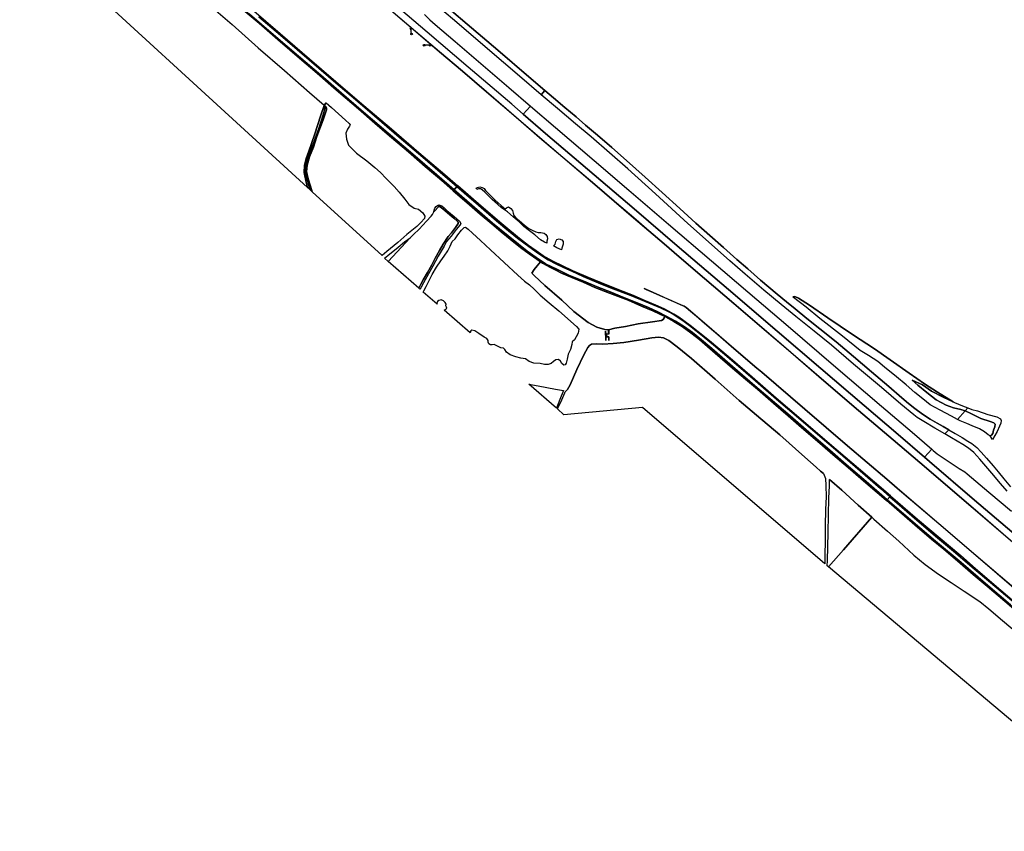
# Model space of a CAD drawing. Extents: x -26035517 to 31750492, y -9237385 to 8160032.
# Tile 278 of 298: x 24684548 to 25385182, y -1623956 to -1046285. Entities that reach past the tile are written whole.
import ezdxf

# ---------------------------------------------------------------- set-up
doc = ezdxf.new("R2010")
doc.units = 0
doc.layers.get('0').update_dxf_attribs({"linetype": 'CONTINUOUS'})
doc.layers.add('T-25', color=7, linetype='CONTINUOUS')

# ---------------------------------------------------------------- blocks, each defined once
blk = doc.blocks.new('REMMINGW')
at = {"color": 0}
blk.add_circle((0, 0), 0.625, dxfattribs=at)

msp = doc.modelspace()

# ---------------------------------------------------------------- linework, layer by layer
at = {"layer": 'T-25', "color": 9}
for points in [[(25055653, -1099717, 10829), (25040191, -1086506, 10873), (25017459, -1066921, 10803), (24993960, -1046901, 10815), (24971779, -1028085, 10753), (24950966, -1010068, 10720), (24920694, -984441, 10724), (24892703, -960374, 10720), (24854295, -927509, 10546), (24829907, -906523, 10438), (24802844, -883427, 10372), (24786736, -869731, 10364), (24779289, -863328, 10356)], [(25042879, -1113557, 11671), (25034631, -1106516, 11701), (25003667, -1080097, 11577), (24974414, -1055099, 11577), (24946144, -1030818, 11655), (24914373, -1003745, 11651), (24886356, -979805, 11631), (24851728, -950204, 11606), (24813103, -917243, 11593), (24784815, -892928, 11535), (24766878, -877572, 11626)], [(24789505, -903808, 10906), (24805584, -917447, 11026), (24824384, -933427, 11117), (24841848, -948400, 11175), (24857930, -962105, 11142), (24876471, -977888, 11142), (24894874, -993659, 11142), (24912320, -1008740, 11142), (24931666, -1025174, 11080), (24950250, -1041026, 11076), (24966317, -1054739, 11005), (24983371, -1069113, 10976), (24999629, -1082940, 10976), (25016760, -1097685, 10976), (25039496, -1117159, 10999)], [(24733275, -915641, 10782), (24740230, -926533, 10687), (24745299, -934748, 10674), (24751600, -944301, 10753), (24758966, -955710, 10757), (24765208, -965078, 10790), (24771343, -973413, 10765), (24778370, -981381, 10736), (24784551, -987340, 10712), (24790758, -993118, 10695), (24801434, -1002738, 10616), (24815574, -1014693, 10591), (24830852, -1027639, 10778), (24847994, -1042302, 10786), (24865217, -1056953, 10803), (24883028, -1072228, 10815), (24898838, -1085886, 10832), (24913545, -1098510, 10587), (24929180, -1112021, 10509), (24946724, -1127156, 10558), (24964212, -1142021, 10546), (24981329, -1156775, 10571), (24993660, -1167451, 10564)], [(24736033, -912521, 10807), (24743466, -924734, 10735), (24752186, -938261, 10797), (24758292, -947596, 10793), (24763440, -955633, 10793), (24767162, -961077, 10702), (24770811, -966030, 10702), (24774378, -970762, 10735), (24778337, -975372, 10756), (24782455, -979897, 10760), (24787367, -984899, 10760), (24788925, -986288, 10706), (24796367, -993145, 10662), (24808808, -1004020, 10662), (24828839, -1020990, 10745), (24849457, -1038558, 10815), (24869988, -1056160, 10827), (24890807, -1074262, 10844), (24909522, -1090287, 10885), (24929535, -1107403, 10554), (24949175, -1124057, 10571), (24968542, -1140760, 10587), (24987009, -1156384, 10645), (24996226, -1164498, 10601)], [(24814088, -1030958, 9403), (24835655, -1049627, 9437), (24854322, -1066202, 9424), (24872915, -1082433, 9424), (24890871, -1098058, 9358), (24901217, -1107115, 9296), (24901100, -1107455, 9302), (24898786, -1114208, 9412), (24894369, -1128330, 9408), (24890206, -1139781, 9428), (24888462, -1145049, 9515), (24887141, -1149839, 9511), (24887013, -1155037, 9441), (24888404, -1161877, 9449), (24889439, -1165816, 9428), (24684548, -978148, 9544)], [(24991858, -1039891, 10709), (25002876, -1049437, 10716), (25024808, -1068086, 10629), (25046888, -1086885, 10811), (25058299, -1096790, 10771), (25055653, -1099717, 10829), (25040191, -1086506, 10873), (25017459, -1066921, 10803), (24993960, -1046901, 10815), (24971779, -1028085, 10753)], [(24972560, -1042526, 11726), (24976323, -1046406, 11722), (24980169, -1049772, 11722), (24994345, -1061874, 11722), (25012577, -1077388, 11726), (25032494, -1094452, 11771), (25048071, -1107823, 11717), (25042879, -1113557, 11671), (25034631, -1106516, 11701), (25003667, -1080097, 11577), (24974414, -1055099, 11577), (24946144, -1030818, 11655)], [(24992970, -1168092, 10522), (24986246, -1162178, 10521), (24973133, -1151008, 10484), (24961137, -1140607, 10476), (24947617, -1129202, 10447), (24937347, -1120079, 10476), (24925653, -1110074, 10376), (24916187, -1101865, 10525), (24908194, -1095014, 10745), (24896171, -1084545, 10778), (24883701, -1073891, 10778), (24868220, -1060530, 10803), (24854911, -1049074, 10798), (24840757, -1037164, 10707)], [(24847994, -1042302, 10786), (24865217, -1056953, 10803), (24883028, -1072228, 10815), (24898838, -1085886, 10832), (24913545, -1098510, 10587), (24929180, -1112021, 10509), (24946724, -1127156, 10558), (24964212, -1142021, 10546), (24981329, -1156775, 10571), (24993660, -1167451, 10564), (24992970, -1168092, 10522), (24986246, -1162178, 10521), (24973133, -1151008, 10484), (24961137, -1140607, 10476), (24947617, -1129202, 10447), (24937347, -1120079, 10476), (24925653, -1110074, 10376), (24916187, -1101865, 10525), (24908194, -1095014, 10745), (24896171, -1084545, 10778), (24883701, -1073891, 10778), (24868220, -1060530, 10803), (24854911, -1049074, 10798), (24840757, -1037164, 10707)], [(24854818, -1044198, 10823), (24866975, -1054712, 10807), (24881976, -1067522, 10827), (24897455, -1080747, 10869), (24909481, -1091195, 10786), (24923398, -1103177, 10579), (24937106, -1114798, 10567), (24954577, -1129882, 10538), (24971427, -1144222, 10546), (24987286, -1157930, 10633), (24995631, -1165103, 10581), (24993660, -1167451, 10564), (24981329, -1156775, 10571), (24964212, -1142021, 10546), (24946724, -1127156, 10558), (24929180, -1112021, 10509), (24913545, -1098510, 10587), (24898838, -1085886, 10832), (24883028, -1072228, 10815), (24865217, -1056953, 10803), (24847994, -1042302, 10786)], [(24849457, -1038558, 10815), (24869988, -1056160, 10827), (24890807, -1074262, 10844), (24909522, -1090287, 10885), (24929535, -1107403, 10554), (24949175, -1124057, 10571), (24968542, -1140760, 10587), (24987009, -1156384, 10645), (24996226, -1164498, 10601), (24995631, -1165103, 10581), (24987286, -1157930, 10633), (24971427, -1144222, 10546), (24954577, -1129882, 10538), (24937106, -1114798, 10567), (24923398, -1103177, 10579), (24909481, -1091195, 10786), (24897455, -1080747, 10869), (24881976, -1067522, 10827), (24866975, -1054712, 10807), (24854818, -1044198, 10823)], [(24950282, -1040988, 11076), (24966349, -1054701, 11005), (24983403, -1069075, 10976), (24999662, -1082902, 10976), (25016793, -1097647, 10976), (25039560, -1117147, 10999), (25039494, -1117223, 10610), (25016727, -1097723, 10610), (24999596, -1082978, 10610), (24983339, -1069151, 10610), (24966285, -1054777, 10610), (24950218, -1041064, 10610)], [(24972560, -1042526, 11726), (24976323, -1046406, 11722), (24980169, -1049772, 11722), (24994345, -1061874, 11722), (25012577, -1077388, 11726), (25032494, -1094452, 11771), (25048071, -1107823, 11717)], [(25058299, -1096790, 10771), (25046888, -1086885, 10811), (25024808, -1068086, 10629), (25002876, -1049437, 10716), (24991858, -1039891, 10709)], [(24995631, -1165103, 10581), (24987286, -1157930, 10633), (24971427, -1144222, 10546), (24954577, -1129882, 10538), (24937106, -1114798, 10567), (24923398, -1103177, 10579), (24909481, -1091195, 10786), (24897455, -1080747, 10869), (24881976, -1067522, 10827), (24866975, -1054712, 10807), (24854818, -1044198, 10823)], [(24963413, -1056494, 11738), (24962977, -1052548, 11734)], [(24976593, -1064513, 11854), (24972321, -1064477, 11858)], [(25342858, -1341121, 10792), (25335842, -1337107, 10601), (25328026, -1332296, 10755), (25323269, -1329317, 10813), (25320783, -1327560, 10813), (25311602, -1319892, 10817), (25297768, -1308001, 10755), (25277971, -1291442, 10763), (25262137, -1278037, 10713), (25249877, -1268008, 10726), (25236745, -1257650, 10643), (25226385, -1249104, 10821), (25214097, -1238861, 10825), (25200794, -1227472, 10813), (25189795, -1217820, 10514), (25176795, -1206248, 10568), (25160025, -1191239, 10626), (25137090, -1170269, 10626), (25117209, -1152425, 10634), (25104243, -1141143, 10634), (25091096, -1129745, 10464), (25079997, -1120308, 10556), (25067183, -1109428, 10775), (25055653, -1099717, 10829)], [(25345680, -1338116, 10673), (25341764, -1335913, 10527), (25337496, -1333470, 10539), (25332485, -1330573, 10730), (25326869, -1327000, 10755), (25321503, -1323120, 10746), (25316927, -1319481, 10771), (25312325, -1315350, 10759), (25303077, -1307457, 10734), (25290741, -1296939, 10713), (25277811, -1286109, 10784), (25265422, -1275642, 10676), (25253961, -1266348, 10705), (25244769, -1258873, 10668), (25236358, -1252112, 10506), (25230168, -1247097, 10663), (25223668, -1241674, 10796), (25211802, -1231570, 10759), (25202661, -1223647, 10713), (25194919, -1216966, 10440), (25185387, -1208454, 10489), (25175616, -1199858, 10601), (25165731, -1191014, 10663), (25154278, -1180574, 10672), (25141822, -1169167, 10634), (25129643, -1158289, 10614), (25116302, -1146394, 10539), (25105845, -1137365, 10427), (25095591, -1128519, 10278), (25087281, -1121346, 10270), (25080473, -1115518, 10348), (25072562, -1108775, 10605), (25064443, -1101974, 10726), (25058299, -1096790, 10771)], [(24902700, -1105480, 9178), (24901217, -1107115, 9296)], [(25042879, -1113557, 11671), (25058810, -1127207, 11671), (25083827, -1148565, 11559), (25121708, -1181006, 11605), (25152437, -1207197, 11617), (25188819, -1238289, 11663), (25223538, -1267998, 11679), (25254709, -1294619, 11601), (25285393, -1320961, 11700), (25309692, -1341544, 11750), (25328431, -1357726, 11827)], [(25048071, -1107823, 11717), (25065868, -1122961, 11642), (25093425, -1146612, 11592), (25117939, -1167603, 11621), (25146292, -1191811, 11642), (25176938, -1217886, 11646), (25202641, -1239906, 11704), (25231335, -1264333, 11609), (25263558, -1292084, 11625), (25297901, -1321362, 11733), (25319552, -1339914, 11713), (25333543, -1351917, 11810)], [(25039527, -1117185, 10999), (25054521, -1130074, 10809), (25071082, -1144234, 10921), (25093743, -1163576, 10941), (25121433, -1187213, 11003), (25143197, -1205875, 11003)], [(24992970, -1168092, 10522), (25002738, -1176468, 10522), (25012196, -1184732, 10506), (25020460, -1191499, 10506), (25027186, -1197246, 10597), (25033589, -1202397, 10647), (25040903, -1208346, 10655), (25047186, -1212990, 10610), (25052473, -1216815, 10572), (25055153, -1218554, 10567), (25056652, -1219526, 10564), (25061705, -1222317, 10560), (25066017, -1224650, 10593), (25070173, -1226646, 10622), (25077441, -1229861, 10543), (25085488, -1233099, 10365), (25093861, -1236845, 10340), (25104324, -1240822, 10452), (25117525, -1245958, 10605), (25127133, -1250105, 10643), (25135150, -1253393, 10639), (25143580, -1257583, 10674), (25144156, -1257869, 10676), (25150014, -1261010, 10643), (25155878, -1264579, 10647), (25162085, -1269090, 10651), (25168225, -1273927, 10688), (25173897, -1278851, 10738), (25182913, -1286653, 10796), (25191788, -1294235, 10842), (25201119, -1302065, 10800), (25209594, -1309298, 10804), (25220902, -1319245, 10825), (25231373, -1328308, 10838), (25240805, -1336447, 10850), (25252331, -1346186, 10821), (25263117, -1355750, 10763), (25274081, -1365128, 10751), (25285046, -1374495, 10730), (25294721, -1382746, 10763), (25301404, -1388574, 10730)], [(25301874, -1388083, 10734), (25300007, -1386398, 10734), (25286812, -1375086, 10771), (25272761, -1362924, 10804), (25260958, -1352662, 10780), (25248101, -1341452, 10813), (25232694, -1328336, 10784), (25218684, -1316257, 10746), (25207775, -1306873, 10833), (25195384, -1296183, 10804), (25186199, -1288356, 10792), (25176952, -1280376, 10751), (25169642, -1274162, 10672), (25163202, -1268955, 10634), (25157590, -1264893, 10651), (25151149, -1260787, 10697), (25144618, -1257245, 10705), (25138542, -1254197, 10726), (25131973, -1251136, 10684), (25123927, -1247848, 10626), (25114882, -1244225, 10543), (25105835, -1240572, 10456), (25095486, -1236512, 10369), (25085996, -1232472, 10514), (25075207, -1228126, 10576), (25066784, -1223944, 10610), (25058815, -1219962, 10605), (25052167, -1215658, 10610), (25045754, -1210954, 10626), (25039456, -1206138, 10630), (25032098, -1200175, 10610), (25021073, -1191054, 10564), (25006192, -1178182, 10564), (24993660, -1167451, 10564)], [(24995631, -1165103, 10581), (25000777, -1169576, 10572), (25010964, -1178348, 10647), (25022197, -1188005, 10626), (25029851, -1194362, 10622), (25038859, -1201834, 10626), (25046732, -1207818, 10614), (25053741, -1212810, 10593), (25060682, -1217265, 10597), (25066418, -1220208, 10605), (25071534, -1222721, 10647), (25077334, -1225342, 10560), (25085602, -1229033, 10464), (25096272, -1233607, 10456), (25105015, -1237099, 10506), (25119342, -1242515, 10647), (25132012, -1247769, 10692), (25140474, -1251468, 10817), (25145964, -1254081, 10829), (25149563, -1255997, 10833), (25153108, -1258207, 10833), (25156391, -1260460, 10833), (25161057, -1263954, 10833), (25165796, -1267606, 10846), (25171609, -1272252, 10850), (25178304, -1277747, 10854), (25192636, -1289962, 10829), (25208167, -1303401, 10829), (25223071, -1316374, 10792), (25238656, -1329580, 10784), (25253834, -1342693, 10771), (25266641, -1353660, 10767), (25282514, -1367365, 10759), (25297187, -1380021, 10759), (25303818, -1385817, 10833)], [(25304092, -1385250, 10759), (25281332, -1365830, 10763), (25260687, -1348085, 10746), (25238979, -1329406, 10833), (25222923, -1315551, 10792), (25205734, -1300818, 10809), (25190054, -1287267, 10833), (25175360, -1274795, 10862), (25167392, -1268470, 10858), (25161763, -1263986, 10858), (25157199, -1260529, 10858), (25153474, -1258062, 10817), (25150016, -1255892, 10817), (25146728, -1254008, 10817), (25143103, -1252155, 10755), (25137120, -1249404, 10755), (25129768, -1246304, 10684), (25121225, -1242598, 10564), (25110861, -1238581, 10510), (25098490, -1233693, 10406), (25089220, -1229830, 10406), (25078057, -1224999, 10605), (25070698, -1221515, 10626), (25063868, -1218232, 10622), (25056972, -1214335, 10614), (25052076, -1210899, 10614), (25046594, -1206916, 10610), (25040278, -1202055, 10655), (25027736, -1191483, 10630), (25013012, -1179078, 10626), (24996226, -1164498, 10601)], [(25059733, -1205331, 10634), (25057978, -1204569, 10738), (25055261, -1202994, 10738), (25051051, -1199518, 10738), (25046486, -1195965, 10780), (25043335, -1193384, 10829), (25040010, -1190262, 10829), (25035737, -1186538, 10829), (25031775, -1183130, 10780), (25027475, -1180192, 10821), (25024476, -1177613, 10883), (25020774, -1174335, 10883), (25017617, -1171264, 10875), (25015442, -1168952, 10875), (25013744, -1167326, 10892), (25012341, -1166719, 10941), (25011045, -1166622, 10941), (25009953, -1167117, 10941)], [(25070002, -1210009, 10634), (25066867, -1208708, 10722), (25064510, -1207173, 10634)], [(25143197, -1205875, 11003), (25153742, -1214981, 11082), (25171769, -1230450, 10916), (25192736, -1248284, 10925), (25210899, -1263850, 11024), (25233279, -1283020, 10991), (25256844, -1303271, 10921), (25281449, -1324451, 10925), (25306098, -1345329, 10983), (25325056, -1361495, 11027)], [(25055153, -1218554, 10567), (25052727, -1221408, 10440), (25050711, -1224066, 10079), (25048970, -1226732, 9863), (25050557, -1228265, 9722), (25058313, -1235439, 9602), (25070298, -1245972, 9540), (25078841, -1253866, 9403), (25089082, -1261818, 9565), (25095143, -1265141, 9627), (25100985, -1266876, 9710), (25103534, -1267109, 9697), (25108011, -1265865, 9901), (25115669, -1264633, 10017), (25124611, -1262791, 10406), (25134728, -1261319, 10498), (25141251, -1260367, 10477), (25142456, -1259776, 10539), (25143227, -1258531, 10585), (25143580, -1257583, 10674)], [(25308990, -1379800, 11152), (25301485, -1373342, 11037), (25273663, -1349586, 11020), (25243173, -1323429, 11028), (25212599, -1297206, 11024), (25209112, -1294246, 11033), (25192657, -1280280, 11074), (25171962, -1262390, 11041), (25161836, -1253686, 11037), (25158798, -1251148, 10933), (25157394, -1250226, 10862), (25155033, -1249239, 10862), (25148447, -1246293, 10887), (25140059, -1242648, 10925), (25130603, -1238440, 10941), (25128968, -1237642, 10589)], [(25348886, -1318265, 8792), (25337696, -1311298, 8781), (25328456, -1305574, 8694), (25317438, -1297904, 8694), (25303941, -1288288, 8619), (25292767, -1280650, 8615), (25277267, -1270351, 8764), (25259525, -1258445, 8943), (25246598, -1249416, 9034), (25238851, -1244489, 9038), (25236083, -1243421, 9088), (25234585, -1243542, 9105)], [(25101403, -1267990, 9710), (25101475, -1270104, 9710)], [(25103584, -1267107, 9697), (25103609, -1267852, 9698), (25103683, -1270029, 9702), (25103061, -1270039, 9710), (25102090, -1270083, 9708)], [(25256611, -1369397, 9722), (25254273, -1367546, 9813), (25251340, -1364848, 9842), (25243226, -1357667, 9793), (25225493, -1341706, 10203), (25208927, -1327812, 10224), (25196546, -1317251, 10083), (25179456, -1302092, 10058), (25162517, -1287384, 10012), (25152481, -1279148, 9971), (25146518, -1274558, 9901), (25142656, -1272740, 9884), (25139195, -1272348, 9847), (25134378, -1272785, 9863), (25124946, -1274358, 9855), (25114336, -1275955, 9826), (25106846, -1276732, 9652), (25099539, -1277305, 9635), (25094914, -1277074, 9614), (25091380, -1277306, 9614), (25089984, -1278145, 9614), (25088862, -1279691, 9627), (25086014, -1284799, 9664), (25080978, -1295300, 9660), (25076174, -1306071, 9677), (25074333, -1309428, 9751), (25072685, -1311204, 9721)], [(25101543, -1272119, 9710), (25101475, -1270104, 9710), (25102090, -1270083, 9708), (25102181, -1272097, 9709), (25101543, -1272119, 9710)], [(25101628, -1274608, 9710), (25101543, -1272119, 9710)], [(25103837, -1274533, 9710), (25103752, -1272044, 9706), (25103152, -1272053, 9710), (25102181, -1272097, 9709)], [(25046737, -1305589, 9349), (25053555, -1307000, 9357), (25065787, -1309276, 9403), (25071615, -1310293, 9403)], [(25387171, -1381769, 10858), (25382457, -1376346, 10916), (25376353, -1369161, 10862), (25367852, -1359175, 10772), (25363461, -1354357, 10755), (25359611, -1351149, 10776), (25355655, -1348693, 10800), (25347692, -1344017, 10817), (25342858, -1341121, 10792), (25345680, -1338116, 10673), (25350225, -1340841, 10681), (25355182, -1343707, 10685), (25359231, -1346169, 10677), (25362189, -1348042, 10673), (25365543, -1350886, 10660), (25368743, -1354148, 10673), (25372577, -1358392, 10693), (25377316, -1363926, 10730), (25380700, -1368200, 10825), (25384892, -1373138, 10883), (25389639, -1378671, 10780)], [(25345680, -1338116, 10673), (25350225, -1340841, 10681), (25355182, -1343707, 10685), (25359231, -1346169, 10677), (25362189, -1348042, 10673), (25365543, -1350886, 10660), (25368743, -1354148, 10673), (25372577, -1358392, 10693), (25377316, -1363926, 10730), (25380700, -1368200, 10825), (25384892, -1373138, 10883), (25389639, -1378671, 10780)], [(25387171, -1381769, 10858), (25382457, -1376346, 10916), (25376353, -1369161, 10862), (25367852, -1359175, 10772), (25363461, -1354357, 10755), (25359611, -1351149, 10776), (25355655, -1348693, 10800), (25347692, -1344017, 10817), (25342858, -1341121, 10792)], [(25376692, -1345159, 9506), (25375137, -1342502, 8760)], [(25398286, -1417441, 11818), (25363892, -1388158, 11814), (25331864, -1360625, 11785), (25328431, -1357726, 11827), (25333543, -1351917, 11810), (25334611, -1352887, 11802), (25337495, -1355255, 11802), (25341013, -1357701, 11814), (25353117, -1365679, 11802), (25357018, -1368171, 11798), (25358811, -1369558, 11802), (25374228, -1382644, 11798), (25390249, -1396106, 11720)], [(25333543, -1351917, 11810), (25334611, -1352887, 11802), (25337495, -1355255, 11802), (25341013, -1357701, 11814), (25353117, -1365679, 11802), (25357018, -1368171, 11798), (25358811, -1369558, 11802), (25374228, -1382644, 11798), (25390249, -1396106, 11720)], [(25328431, -1357726, 11827), (25331864, -1360625, 11785), (25363892, -1388158, 11814), (25398286, -1417441, 11818), (25433647, -1447742, 11827), (25471046, -1479876, 11835), (25508386, -1511721, 11851), (25549178, -1546669, 11884), (25584172, -1576470, 11794), (25604274, -1593653, 11761)], [(25325102, -1361534, 11027), (25363087, -1393970, 11019), (25388001, -1415396, 11031), (25417289, -1440370, 11031), (25455345, -1472933, 11039), (25496094, -1507818, 11039), (25533146, -1539528, 10953), (25573324, -1573849, 10953), (25600964, -1597358, 10992)], [(25290913, -1400434, 9399), (25281286, -1391748, 9361), (25269490, -1381111, 9482), (25260894, -1373649, 9507)], [(25584635, -1615479, 11066), (25577052, -1609006, 11081), (25543431, -1580184, 11077), (25515825, -1556582, 11163), (25486599, -1531567, 11122), (25452969, -1502837, 11027), (25422833, -1477123, 11027), (25393657, -1452109, 11159), (25364875, -1427560, 11064), (25338555, -1404998, 11064), (25309083, -1379880, 11153)], [(25389521, -1462723, 10887), (25371799, -1447587, 10920), (25354387, -1432720, 10916), (25336209, -1417470, 10664), (25320284, -1403907, 10594), (25301874, -1388083, 10734), (25303818, -1385817, 10833), (25312168, -1393174, 10747), (25323014, -1402417, 10726), (25336337, -1413853, 10710), (25349114, -1424588, 10784), (25362419, -1435846, 10916), (25375380, -1446969, 10957), (25390530, -1459791, 10899)], [(25390530, -1459791, 10899), (25375380, -1446969, 10957), (25362419, -1435846, 10916), (25349114, -1424588, 10784), (25336337, -1413853, 10710), (25323014, -1402417, 10726), (25312168, -1393174, 10747), (25303818, -1385817, 10833), (25304092, -1385250, 10759), (25323383, -1401740, 10755), (25354160, -1427757, 10912), (25364722, -1436840, 10904), (25382781, -1452372, 10891), (25407190, -1473116, 10928)], [(25579528, -1621204, 10922), (25575320, -1617511, 10949), (25557866, -1602697, 10899), (25543952, -1590716, 11006), (25528526, -1577771, 10998), (25513177, -1564550, 10982), (25494963, -1549129, 10974), (25477898, -1534564, 10936), (25461257, -1520443, 10908), (25445770, -1507079, 10924), (25431458, -1494793, 10887), (25418107, -1483383, 10875), (25404176, -1471479, 10883), (25390530, -1459791, 10899), (25375380, -1446969, 10957), (25362419, -1435846, 10916), (25349114, -1424588, 10784), (25336337, -1413853, 10710), (25323014, -1402417, 10726), (25312168, -1393174, 10747), (25303818, -1385817, 10833)], [(25304092, -1385250, 10759), (25323383, -1401740, 10755), (25354160, -1427757, 10912), (25364722, -1436840, 10904), (25382781, -1452372, 10891), (25407190, -1473116, 10928), (25425154, -1488580, 10849), (25431562, -1494096, 10821), (25458672, -1517340, 10772), (25485260, -1540106, 10891), (25512293, -1562948, 10891), (25536154, -1583114, 11019), (25561481, -1604818, 10772), (25580046, -1620566, 10918)], [(25385606, -1460470, 10858), (25372876, -1449625, 10945), (25363128, -1441327, 10891), (25351767, -1431799, 10805), (25342053, -1423405, 10677), (25333374, -1416172, 10607), (25321590, -1406108, 10598), (25308642, -1394966, 10706), (25301404, -1388574, 10730), (25301874, -1388083, 10734), (25320284, -1403907, 10594), (25336209, -1417470, 10664), (25354387, -1432720, 10916), (25371799, -1447587, 10920), (25389521, -1462723, 10887)], [(25577041, -1623956, 10898), (25563454, -1612196, 10912), (25548534, -1599460, 10998), (25534525, -1587551, 11015), (25524182, -1578700, 11002), (25509514, -1566225, 10945), (25493653, -1552811, 10924), (25475806, -1537602, 10887), (25459776, -1524042, 10879), (25444251, -1510514, 10870), (25428122, -1496764, 10912), (25415434, -1485935, 10883), (25400527, -1473204, 10862), (25385606, -1460470, 10858), (25372876, -1449625, 10945), (25363128, -1441327, 10891), (25351767, -1431799, 10805), (25342053, -1423405, 10677), (25333374, -1416172, 10607), (25321590, -1406108, 10598), (25308642, -1394966, 10706), (25301404, -1388574, 10730)], [(25301874, -1388083, 10734), (25320284, -1403907, 10594), (25336209, -1417470, 10664), (25354387, -1432720, 10916), (25371799, -1447587, 10920), (25389521, -1462723, 10887), (25408224, -1478661, 10936), (25427991, -1495624, 10936), (25446443, -1511380, 10932), (25463368, -1525776, 10936), (25480903, -1540822, 10941), (25499447, -1556583, 11011), (25517860, -1572154, 11039), (25535961, -1587855, 11006), (25553227, -1602525, 10932), (25569383, -1616304, 10932), (25577559, -1623422, 10926)], [(25458152, -1602205, 10153), (25260051, -1435786, 9622), (25270766, -1423515, 9453), (25290913, -1400434, 9399), (25292343, -1401723, 9399), (25302160, -1410414, 9399), (25310186, -1417389, 9370), (25320849, -1427438, 9424), (25328852, -1434103, 9465), (25338360, -1440940, 9683), (25347279, -1446902, 9795), (25356628, -1453029, 9972), (25367659, -1460497, 10079), (25374203, -1465491, 10112), (25383934, -1473926, 10120), (25395701, -1483763, 10129)], [(25290913, -1400434, 9399), (25292343, -1401723, 9399), (25302160, -1410414, 9399), (25310186, -1417389, 9370), (25320849, -1427438, 9424), (25328852, -1434103, 9465), (25338360, -1440940, 9683), (25347279, -1446902, 9795), (25356628, -1453029, 9972), (25367659, -1460497, 10079), (25374203, -1465491, 10112), (25383934, -1473926, 10120), (25395701, -1483763, 10129), (25413338, -1498582, 10133), (25431990, -1514333, 10124), (25449624, -1529508, 10162), (25467319, -1545000, 10195), (25484427, -1560034, 10166), (25494442, -1569151, 10195)]]:
    msp.add_polyline3d(points, dxfattribs=at)
for points in [[(25342858, -1341121, 10792), (25335842, -1337107, 10601), (25328026, -1332296, 10755), (25323269, -1329317, 10813), (25320783, -1327560, 10813), (25311602, -1319892, 10817), (25297768, -1308001, 10755), (25277971, -1291442, 10763), (25262137, -1278037, 10713), (25249877, -1268008, 10726), (25236745, -1257650, 10643), (25226385, -1249104, 10821), (25214097, -1238861, 10825), (25200794, -1227472, 10813), (25189795, -1217820, 10514), (25176795, -1206248, 10568), (25160025, -1191239, 10626), (25137090, -1170269, 10626), (25117209, -1152425, 10634), (25104243, -1141143, 10634), (25091096, -1129745, 10464), (25079997, -1120308, 10556), (25067183, -1109428, 10775), (25055653, -1099717, 10829), (25058299, -1096790, 10771), (25064443, -1101974, 10726), (25072562, -1108775, 10605), (25080473, -1115518, 10348), (25087281, -1121346, 10270), (25095591, -1128519, 10278), (25105845, -1137365, 10427), (25116302, -1146394, 10539), (25129643, -1158289, 10614), (25141822, -1169167, 10634), (25154278, -1180574, 10672), (25165731, -1191014, 10663), (25175616, -1199858, 10601), (25185387, -1208454, 10489), (25194919, -1216966, 10440), (25202661, -1223647, 10713), (25211802, -1231570, 10759), (25223668, -1241674, 10796), (25230168, -1247097, 10663), (25236358, -1252112, 10506), (25244769, -1258873, 10668), (25253961, -1266348, 10705), (25265422, -1275642, 10676), (25277811, -1286109, 10784), (25290741, -1296939, 10713), (25303077, -1307457, 10734), (25312325, -1315350, 10759), (25316927, -1319481, 10771), (25321503, -1323120, 10746), (25326869, -1327000, 10755), (25332485, -1330573, 10730), (25337496, -1333470, 10539), (25341764, -1335913, 10527), (25345680, -1338116, 10673)], [(24942386, -1214194, 8948), (24892581, -1168873, 9333), (24891429, -1164685, 9341), (24889864, -1159667, 9362), (24888549, -1154345, 9383), (24889189, -1149712, 9354), (24890817, -1144007, 9312), (24893571, -1137075, 9308), (24895979, -1129455, 9172), (24898565, -1122481, 9217), (24900588, -1117507, 9263), (24902031, -1113286, 9263), (24902777, -1110455, 9263), (24902858, -1108943, 9275), (24902368, -1108088, 9275), (24901802, -1107666, 9296), (24901100, -1107455, 9302), (24901217, -1107115, 9296), (24902700, -1105480, 9178), (24906471, -1108704, 9130), (24911460, -1113188, 9122), (24916497, -1117811, 9122), (24919032, -1120287, 9143), (24919662, -1121218, 9143), (24919303, -1121995, 9122), (24917900, -1124176, 9068), (24916648, -1126948, 9043), (24917049, -1131295, 8994), (24918564, -1135513, 9002), (24924178, -1141242, 8923), (24931458, -1146682, 8894), (24937326, -1151384, 8915), (24941276, -1155000, 8956), (24945226, -1159239, 9060), (24951039, -1165078, 9047), (24954586, -1169126, 9002), (24958614, -1174104, 8956), (24961445, -1177766, 8956), (24965257, -1180490, 8994), (24968249, -1181138, 8998), (24971430, -1183686, 8994), (24972949, -1186201, 8985), (24972533, -1187680, 8977), (24970016, -1190748, 9014), (24967119, -1193444, 9023), (24960143, -1199266, 9006), (24953572, -1204851, 9002), (24945726, -1211380, 8965)], [(24890964, -1167227, 8981), (24889439, -1165816, 9428), (24888404, -1161877, 9449), (24887013, -1155037, 9441), (24887141, -1149839, 9511), (24888462, -1145049, 9515), (24890206, -1139781, 9428), (24894369, -1128330, 9408), (24898786, -1114208, 9412), (24901100, -1107455, 9302), (24901802, -1107666, 9296), (24901678, -1109715, 9081), (24900595, -1113941, 9039), (24897401, -1123770, 9006), (24893818, -1133343, 8998), (24891119, -1140536, 9010), (24889833, -1144092, 9031), (24888669, -1147626, 9031), (24888079, -1150362, 9027), (24887960, -1153164, 9027), (24888207, -1155714, 9023), (24889488, -1161603, 8969)], [(24890964, -1167227, 8981), (24889488, -1161603, 8969), (24888207, -1155714, 9023), (24887960, -1153164, 9027), (24888079, -1150362, 9027), (24888669, -1147626, 9031), (24889833, -1144092, 9031), (24891119, -1140536, 9010), (24893818, -1133343, 8998), (24897401, -1123770, 9006), (24900595, -1113941, 9039), (24901678, -1109715, 9081), (24901802, -1107666, 9296), (24902368, -1108088, 9275), (24902858, -1108943, 9275), (24902777, -1110455, 9263), (24902031, -1113286, 9263), (24900588, -1117507, 9263), (24898565, -1122481, 9217), (24895979, -1129455, 9172), (24893571, -1137075, 9308), (24890817, -1144007, 9312), (24889189, -1149712, 9354), (24888549, -1154345, 9383), (24889864, -1159667, 9362), (24891429, -1164685, 9341), (24892581, -1168873, 9333)], [(25328431, -1357726, 11827), (25309692, -1341544, 11750), (25285393, -1320961, 11700), (25254709, -1294619, 11601), (25223538, -1267998, 11679), (25188819, -1238289, 11663), (25152437, -1207197, 11617), (25121708, -1181006, 11605), (25083827, -1148565, 11559), (25058810, -1127207, 11671), (25042879, -1113557, 11671), (25048071, -1107823, 11717), (25065868, -1122961, 11642), (25093425, -1146612, 11592), (25117939, -1167603, 11621), (25146292, -1191811, 11642), (25176938, -1217886, 11646), (25202641, -1239906, 11704), (25231335, -1264333, 11609), (25263558, -1292084, 11625), (25297901, -1321362, 11733), (25319552, -1339914, 11713), (25333543, -1351917, 11810)], [(25143164, -1205913, 10610), (25121400, -1187251, 10610), (25093711, -1163614, 10610), (25071050, -1144272, 10610), (25054488, -1130112, 10610), (25039494, -1117223, 10610), (25039560, -1117147, 10999), (25054554, -1130036, 10809), (25071114, -1144196, 10921), (25093775, -1163538, 10941), (25121466, -1187175, 11003), (25143230, -1205837, 11003)], [(25301404, -1388574, 10730), (25294721, -1382746, 10763), (25285046, -1374495, 10730), (25274081, -1365128, 10751), (25263117, -1355750, 10763), (25252331, -1346186, 10821), (25240805, -1336447, 10850), (25231373, -1328308, 10838), (25220902, -1319245, 10825), (25209594, -1309298, 10804), (25201119, -1302065, 10800), (25191788, -1294235, 10842), (25182913, -1286653, 10796), (25173897, -1278851, 10738), (25168225, -1273927, 10688), (25162085, -1269090, 10651), (25155878, -1264579, 10647), (25150014, -1261010, 10643), (25144156, -1257869, 10676), (25143580, -1257583, 10674), (25135150, -1253393, 10639), (25127133, -1250105, 10643), (25117525, -1245958, 10605), (25104324, -1240822, 10452), (25093861, -1236845, 10340), (25085488, -1233099, 10365), (25077441, -1229861, 10543), (25070173, -1226646, 10622), (25066017, -1224650, 10593), (25061705, -1222317, 10560), (25056652, -1219526, 10564), (25055153, -1218554, 10567), (25052473, -1216815, 10572), (25047186, -1212990, 10610), (25040903, -1208346, 10655), (25033589, -1202397, 10647), (25027186, -1197246, 10597), (25020460, -1191499, 10506), (25012196, -1184732, 10506), (25002738, -1176468, 10522), (24992970, -1168092, 10522), (24993660, -1167451, 10564), (25006192, -1178182, 10564), (25021073, -1191054, 10564), (25032098, -1200175, 10610), (25039456, -1206138, 10630), (25045754, -1210954, 10626), (25052167, -1215658, 10610), (25058815, -1219962, 10605), (25066784, -1223944, 10610), (25075207, -1228126, 10576), (25085996, -1232472, 10514), (25095486, -1236512, 10369), (25105835, -1240572, 10456), (25114882, -1244225, 10543), (25123927, -1247848, 10626), (25131973, -1251136, 10684), (25138542, -1254197, 10726), (25144618, -1257245, 10705), (25151149, -1260787, 10697), (25157590, -1264893, 10651), (25163202, -1268955, 10634), (25169642, -1274162, 10672), (25176952, -1280376, 10751), (25186199, -1288356, 10792), (25195384, -1296183, 10804), (25207775, -1306873, 10833), (25218684, -1316257, 10746), (25232694, -1328336, 10784), (25248101, -1341452, 10813), (25260958, -1352662, 10780), (25272761, -1362924, 10804), (25286812, -1375086, 10771), (25300007, -1386398, 10734), (25301874, -1388083, 10734)], [(25301874, -1388083, 10734), (25300007, -1386398, 10734), (25286812, -1375086, 10771), (25272761, -1362924, 10804), (25260958, -1352662, 10780), (25248101, -1341452, 10813), (25232694, -1328336, 10784), (25218684, -1316257, 10746), (25207775, -1306873, 10833), (25195384, -1296183, 10804), (25186199, -1288356, 10792), (25176952, -1280376, 10751), (25169642, -1274162, 10672), (25163202, -1268955, 10634), (25157590, -1264893, 10651), (25151149, -1260787, 10697), (25144618, -1257245, 10705), (25138542, -1254197, 10726), (25131973, -1251136, 10684), (25123927, -1247848, 10626), (25114882, -1244225, 10543), (25105835, -1240572, 10456), (25095486, -1236512, 10369), (25085996, -1232472, 10514), (25075207, -1228126, 10576), (25066784, -1223944, 10610), (25058815, -1219962, 10605), (25052167, -1215658, 10610), (25045754, -1210954, 10626), (25039456, -1206138, 10630), (25032098, -1200175, 10610), (25021073, -1191054, 10564), (25006192, -1178182, 10564), (24993660, -1167451, 10564), (24995631, -1165103, 10581), (25000777, -1169576, 10572), (25010964, -1178348, 10647), (25022197, -1188005, 10626), (25029851, -1194362, 10622), (25038859, -1201834, 10626), (25046732, -1207818, 10614), (25053741, -1212810, 10593), (25060682, -1217265, 10597), (25066418, -1220208, 10605), (25071534, -1222721, 10647), (25077334, -1225342, 10560), (25085602, -1229033, 10464), (25096272, -1233607, 10456), (25105015, -1237099, 10506), (25119342, -1242515, 10647), (25132012, -1247769, 10692), (25140474, -1251468, 10817), (25145964, -1254081, 10829), (25149563, -1255997, 10833), (25153108, -1258207, 10833), (25156391, -1260460, 10833), (25161057, -1263954, 10833), (25165796, -1267606, 10846), (25171609, -1272252, 10850), (25178304, -1277747, 10854), (25192636, -1289962, 10829), (25208167, -1303401, 10829), (25223071, -1316374, 10792), (25238656, -1329580, 10784), (25253834, -1342693, 10771), (25266641, -1353660, 10767), (25282514, -1367365, 10759), (25297187, -1380021, 10759), (25303818, -1385817, 10833)], [(25121225, -1242598, 10564), (25129768, -1246304, 10684), (25137120, -1249404, 10755), (25143103, -1252155, 10755), (25146728, -1254008, 10817), (25150016, -1255892, 10817), (25153474, -1258062, 10817), (25157199, -1260529, 10858), (25161763, -1263986, 10858), (25167392, -1268470, 10858), (25175360, -1274795, 10862), (25190054, -1287267, 10833), (25205734, -1300818, 10809), (25222923, -1315551, 10792), (25238979, -1329406, 10833), (25260687, -1348085, 10746), (25281332, -1365830, 10763), (25304092, -1385250, 10759), (25303818, -1385817, 10833), (25297187, -1380021, 10759), (25282514, -1367365, 10759), (25266641, -1353660, 10767), (25253834, -1342693, 10771), (25238656, -1329580, 10784), (25223071, -1316374, 10792), (25208167, -1303401, 10829), (25192636, -1289962, 10829), (25178304, -1277747, 10854), (25171609, -1272252, 10850), (25165796, -1267606, 10846), (25161057, -1263954, 10833), (25156391, -1260460, 10833), (25153108, -1258207, 10833), (25149563, -1255997, 10833), (25145964, -1254081, 10829), (25140474, -1251468, 10817), (25132012, -1247769, 10692), (25119342, -1242515, 10647), (25105015, -1237099, 10506), (25096272, -1233607, 10456), (25085602, -1229033, 10464), (25077334, -1225342, 10560), (25071534, -1222721, 10647), (25066418, -1220208, 10605), (25060682, -1217265, 10597), (25053741, -1212810, 10593), (25046732, -1207818, 10614), (25038859, -1201834, 10626), (25029851, -1194362, 10622), (25022197, -1188005, 10626), (25010964, -1178348, 10647), (25000777, -1169576, 10572), (24995631, -1165103, 10581), (24996226, -1164498, 10601), (25013012, -1179078, 10626), (25027736, -1191483, 10630), (25040278, -1202055, 10655), (25046594, -1206916, 10610), (25052076, -1210899, 10614), (25056972, -1214335, 10614), (25063868, -1218232, 10622), (25070698, -1221515, 10626), (25078057, -1224999, 10605), (25089220, -1229830, 10406), (25098490, -1233693, 10406), (25110861, -1238581, 10510)], [(25009953, -1167117, 10941), (25009257, -1166133, 10634), (25010343, -1165783, 10634), (25011959, -1165317, 10634), (25013749, -1165631, 10634), (25015102, -1166474, 10634), (25016022, -1167970, 10634), (25019226, -1171222, 10634), (25023004, -1174704, 10634), (25027062, -1178517, 10634), (25028981, -1180253, 10634), (25029953, -1180933, 10634), (25030889, -1180085, 10634), (25032320, -1179593, 10634), (25034091, -1180596, 10634), (25035129, -1182023, 10634), (25035635, -1184008, 10634), (25036087, -1185657, 10634), (25037584, -1187243, 10634), (25039906, -1189144, 10634), (25043754, -1192563, 10634), (25046742, -1194797, 10634), (25049102, -1196046, 10634), (25051722, -1197260, 10634), (25053593, -1197843, 10634), (25055352, -1197834, 10634), (25057730, -1198174, 10634), (25059053, -1199122, 10634), (25059996, -1200570, 10634), (25060208, -1202212, 10634), (25059750, -1203870, 10634), (25059733, -1205331, 10634), (25057978, -1204569, 10738), (25055261, -1202994, 10738), (25051051, -1199518, 10738), (25046486, -1195965, 10780), (25043335, -1193384, 10829), (25040010, -1190262, 10829), (25035737, -1186538, 10829), (25031775, -1183130, 10780), (25027475, -1180192, 10821), (25024476, -1177613, 10883), (25020774, -1174335, 10883), (25017617, -1171264, 10875), (25015442, -1168952, 10875), (25013744, -1167326, 10892), (25012341, -1166719, 10941), (25011045, -1166622, 10941)], [(24968491, -1237392, 9042), (24946861, -1218437, 8835), (24962474, -1201458, 8752), (24964859, -1199284, 8752), (24968879, -1195272, 8752), (24973961, -1189697, 8752), (24977464, -1186048, 8752), (24978379, -1184985, 8752), (24979253, -1183137, 8752), (24982990, -1178966, 8901), (24984706, -1180131, 8939), (24987078, -1182070, 8976), (24990568, -1185162, 9038), (24993556, -1187541, 9084), (24995948, -1189621, 9075), (24996655, -1190310, 9071), (24996603, -1191343, 9067), (24994577, -1194162, 9075), (24991768, -1197885, 9021), (24989387, -1200626, 9030), (24985976, -1206149, 9046), (24983256, -1210458, 9059), (24980200, -1216048, 9050), (24977754, -1220694, 8984), (24974761, -1226138, 9001), (24971623, -1231452, 9042), (24969940, -1234480, 9042)], [(24968491, -1237392, 9042), (24969940, -1234480, 9042), (24971623, -1231452, 9042), (24974761, -1226138, 9001), (24977754, -1220694, 8984), (24980200, -1216048, 9050), (24983256, -1210458, 9059), (24985976, -1206149, 9046), (24989387, -1200626, 9030), (24991768, -1197885, 9021), (24994577, -1194162, 9075), (24996603, -1191343, 9067), (24996655, -1190310, 9071), (24995948, -1189621, 9075), (24993556, -1187541, 9084), (24990568, -1185162, 9038), (24987078, -1182070, 8976), (24984706, -1180131, 8939), (24982990, -1178966, 8901), (24983579, -1178210, 8710), (24984847, -1178779, 8710), (24986637, -1180308, 8710), (24988548, -1182084, 8710), (24993659, -1186357, 8710), (24997408, -1189754, 8710), (24998340, -1191348, 8710), (24997655, -1192610, 8710), (24995168, -1195564, 8710), (24991535, -1200253, 8710), (24988343, -1204252, 8710), (24986577, -1207549, 8710), (24982313, -1214639, 8710), (24978594, -1221819, 8710), (24975497, -1227069, 8710), (24971852, -1233607, 8710), (24969990, -1237110, 8710), (24969349, -1238061, 8710)], [(24981859, -1178438, 8753), (24982990, -1178966, 8901), (24979253, -1183137, 8752), (24979428, -1181837, 8753), (24979916, -1180510, 8753), (24980929, -1179231, 8753)], [(24981859, -1178438, 8753), (24983024, -1178075, 8753), (24983579, -1178210, 8710), (24982990, -1178966, 8901)], [(24986682, -1253119, 8710), (24987751, -1252405, 8710), (24988396, -1251509, 8710), (24988323, -1250813, 8710), (24987861, -1249833, 8710), (24987947, -1248787, 8710), (24987322, -1247467, 8710), (24986046, -1246324, 8710), (24984370, -1245746, 8710), (24982804, -1246102, 8710), (24981830, -1246957, 8710), (24981330, -1248079, 8710), (24981569, -1248739, 8710), (24971667, -1240181, 8710), (24972168, -1239303, 8710), (24973689, -1236076, 8710), (24975444, -1232792, 8710), (24978175, -1227605, 8710), (24981171, -1222409, 8710), (24984178, -1218013, 8710), (24986552, -1214651, 8710), (24989140, -1210801, 8710), (24990787, -1207472, 8710), (24992406, -1204224, 8710), (24994318, -1202299, 8710), (24996369, -1199464, 8710), (24998961, -1196045, 8710), (25000797, -1194084, 8710), (25001842, -1193840, 8710), (25003751, -1195477, 8710), (25006815, -1198266, 8710), (25012461, -1203550, 8710), (25019482, -1210145, 8710), (25029204, -1219018, 8710), (25039113, -1228097, 8710), (25043775, -1232395, 8710), (25047315, -1235052, 8710), (25050644, -1238006, 8710), (25055025, -1242250, 8710), (25061274, -1247814, 8710), (25068091, -1253542, 8710), (25080859, -1264775, 8710), (25082481, -1266669, 8710), (25081923, -1269322, 8710), (25080599, -1272061, 8710), (25079350, -1274210, 8710), (25077600, -1275666, 8710), (25077496, -1277584, 8710), (25076439, -1280961, 8710), (25074772, -1284317, 8710), (25074096, -1287989, 8710), (25073430, -1290711, 8710), (25072670, -1291863, 8710), (25071654, -1292067, 8710), (25070387, -1290999, 8710), (25069365, -1289235, 8710), (25067948, -1288091, 8710), (25065977, -1288372, 8710), (25064373, -1289675, 8710), (25062703, -1290934, 8710), (25060644, -1291690, 8710), (25058005, -1291798, 8710), (25054806, -1291071, 8710), (25050428, -1290673, 8710), (25047153, -1289564, 8710), (25044524, -1287585, 8710), (25041262, -1287289, 8710), (25037586, -1286206, 8710), (25033598, -1284781, 8710), (25030952, -1282958, 8710), (25029882, -1280955, 8710), (25028769, -1280123, 8710), (25026839, -1279815, 8710), (25024043, -1278485, 8710), (25022250, -1277577, 8710), (25020713, -1277687, 8710), (25019450, -1277675, 8710), (25018302, -1276952, 8710), (25017893, -1275919, 8710), (25017917, -1274610, 8710), (25017004, -1273257, 8710), (25015039, -1272169, 8710), (25011227, -1269685, 8710), (25008362, -1267805, 8710), (25006291, -1267199, 8710), (25005638, -1267677, 8710), (25005277, -1268374, 8710), (25005095, -1269181, 8710)], [(24944210, -1216078, 8753), (24946497, -1214097, 8753), (24953853, -1208074, 8753), (24958275, -1204458, 8753), (24962474, -1201458, 8752), (24946861, -1218437, 8835)], [(25070002, -1210009, 10634), (25066867, -1208708, 10722), (25064510, -1207173, 10634), (25065473, -1206070, 10634), (25065947, -1204142, 10634), (25066860, -1202826, 10634), (25068471, -1202202, 10634), (25070238, -1202876, 10634), (25071274, -1204274, 10634), (25071387, -1206069, 10634), (25070839, -1207437, 10634), (25070313, -1209015, 10634)], [(25143164, -1205913, 10610), (25143230, -1205837, 11003), (25153775, -1214943, 11082), (25171801, -1230412, 10916), (25192768, -1248246, 10925), (25210932, -1263812, 11024), (25233312, -1282982, 10991), (25256877, -1303233, 10921), (25281481, -1324413, 10925), (25306130, -1345291, 10983), (25325108, -1361474, 11027), (25325044, -1361550, 10610), (25306066, -1345367, 10610), (25281417, -1324489, 10610), (25256811, -1303309, 10610), (25233246, -1283058, 10610), (25210866, -1263888, 10610), (25192704, -1248322, 10610), (25171737, -1230488, 10610), (25153709, -1215019, 10610)], [(25055153, -1218554, 10567), (25056652, -1219526, 10564), (25061705, -1222317, 10560), (25066017, -1224650, 10593), (25070173, -1226646, 10622), (25077441, -1229861, 10543), (25085488, -1233099, 10365), (25093861, -1236845, 10340), (25104324, -1240822, 10452), (25117525, -1245958, 10605), (25127133, -1250105, 10643), (25135150, -1253393, 10639), (25143580, -1257583, 10674), (25143227, -1258531, 10585), (25142456, -1259776, 10539), (25141251, -1260367, 10477), (25134728, -1261319, 10498), (25124611, -1262791, 10406), (25115669, -1264633, 10017), (25108011, -1265865, 9901), (25103534, -1267109, 9697), (25100985, -1266876, 9710), (25095143, -1265141, 9627), (25089082, -1261818, 9565), (25078841, -1253866, 9403), (25070298, -1245972, 9540), (25058313, -1235439, 9602), (25050557, -1228265, 9722), (25048970, -1226732, 9863), (25050711, -1224066, 10079), (25052727, -1221408, 10440)], [(25128990, -1237597, 10630), (25130624, -1238395, 10630), (25140079, -1242602, 10630), (25148467, -1246247, 10630), (25155053, -1249193, 10630), (25157418, -1250182, 10630), (25158828, -1251108, 10630), (25161868, -1253648, 10630), (25171995, -1262352, 10630), (25192690, -1280242, 10630), (25209144, -1294208, 10630), (25212631, -1297168, 10630), (25243206, -1323391, 10630), (25273696, -1349548, 10630), (25301518, -1373304, 10630), (25309059, -1379793, 10630), (25308993, -1379869, 11153), (25301452, -1373380, 11037), (25273630, -1349624, 11020), (25243140, -1323467, 11028), (25212567, -1297244, 11024), (25209080, -1294284, 11033), (25192624, -1280318, 11074), (25171929, -1262428, 11041), (25161804, -1253724, 11037), (25158768, -1251188, 10933), (25157370, -1250270, 10862), (25155013, -1249285, 10862), (25148427, -1246339, 10887), (25140039, -1242694, 10925), (25130582, -1238485, 10941), (25128946, -1237687, 10589)], [(25348886, -1318265, 8792), (25341791, -1314836, 8814), (25333334, -1310573, 8798), (25327066, -1306247, 8789), (25319585, -1302866, 8719), (25323647, -1306458, 8648), (25330076, -1311732, 8603), (25336771, -1316918, 8565), (25343871, -1320541, 8570), (25348973, -1322518, 8594), (25354322, -1323657, 8565), (25357423, -1324769, 8583), (25351891, -1330929, 8760), (25347651, -1328487, 8785), (25339518, -1324250, 8777), (25332396, -1320377, 8773), (25327134, -1316137, 8806), (25321536, -1311667, 8930), (25315363, -1306278, 8955), (25308358, -1300532, 8947), (25299975, -1293516, 8744), (25295201, -1289683, 8698), (25288593, -1285386, 8673), (25282621, -1281793, 8723), (25269946, -1271605, 8876), (25254028, -1258947, 8976), (25244092, -1250913, 9050), (25235169, -1244048, 9100), (25234585, -1243542, 9105), (25236083, -1243421, 9088), (25238851, -1244489, 9038), (25246598, -1249416, 9034), (25259525, -1258445, 8943), (25277267, -1270351, 8764), (25292767, -1280650, 8615), (25303941, -1288288, 8619), (25317438, -1297904, 8694), (25328456, -1305574, 8694), (25337696, -1311298, 8781)], [(25103887, -1274531, 9710), (25103787, -1274535, 9710), (25103704, -1272095, 9706), (25103154, -1272103, 9710), (25102183, -1272147, 9709), (25101595, -1272167, 9710), (25101678, -1274606, 9710), (25101578, -1274610, 9710), (25101522, -1272929, 8710), (25101394, -1269240, 8710), (25101353, -1267992, 9710), (25101453, -1267988, 9710), (25101523, -1270052, 9710), (25102088, -1270033, 9708), (25103059, -1269989, 9710), (25103631, -1269980, 9702), (25103534, -1267109, 9697), (25103634, -1267105, 9697), (25103659, -1267850, 9698), (25103704, -1269154, 8992), (25103735, -1270078, 8992), (25102142, -1270131, 8992), (25102229, -1272045, 8992), (25103800, -1271993, 8992), (25103841, -1273118, 8992)], [(25256611, -1369397, 9722), (25257901, -1372892, 9859), (25258224, -1377778, 9863), (25258490, -1385945, 9917), (25258039, -1394866, 9917), (25257757, -1406434, 9905), (25257714, -1417956, 9925), (25257550, -1426717, 9917), (25257547, -1433565, 9892), (25127726, -1322378, 10071), (25071828, -1327424, 9851), (25067161, -1323299, 9764), (25070228, -1316968, 9706), (25072425, -1311760, 9714), (25072685, -1311204, 9721), (25074333, -1309428, 9751), (25076174, -1306071, 9677), (25080978, -1295300, 9660), (25086014, -1284799, 9664), (25088862, -1279691, 9627), (25089984, -1278145, 9614), (25091380, -1277306, 9614), (25094914, -1277074, 9614), (25099539, -1277305, 9635), (25106846, -1276732, 9652), (25114336, -1275955, 9826), (25124946, -1274358, 9855), (25134378, -1272785, 9863), (25139195, -1272348, 9847), (25142656, -1272740, 9884), (25146518, -1274558, 9901), (25152481, -1279148, 9971), (25162517, -1287384, 10012), (25179456, -1302092, 10058), (25196546, -1317251, 10083), (25208927, -1327812, 10224), (25225493, -1341706, 10203), (25243226, -1357667, 9793), (25251340, -1364848, 9842), (25254273, -1367546, 9813)], [(25348886, -1318265, 8792), (25349686, -1318651, 8789), (25355434, -1321043, 8706), (25359297, -1322580, 8711), (25357423, -1324769, 8583), (25354322, -1323657, 8565), (25348973, -1322518, 8594), (25343871, -1320541, 8570), (25336771, -1316918, 8565), (25330076, -1311732, 8603), (25323647, -1306458, 8648), (25319585, -1302866, 8719), (25327066, -1306247, 8789), (25333334, -1310573, 8798), (25341791, -1314836, 8814)], [(25046737, -1305589, 9349), (25053555, -1307000, 9357), (25065787, -1309276, 9403), (25071615, -1310293, 9403), (25068985, -1316580, 9370), (25066528, -1322767, 9349)], [(25375137, -1342502, 8760), (25375958, -1341969, 8736), (25376911, -1340747, 8678), (25377538, -1338457, 8604), (25378360, -1336153, 8529), (25378666, -1334066, 8517), (25377703, -1333159, 8529), (25375169, -1332381, 8562), (25368416, -1330087, 8521), (25361278, -1326564, 8567), (25357423, -1324769, 8583), (25359297, -1322580, 8711), (25362026, -1323668, 8686), (25365993, -1324718, 8797), (25373382, -1327239, 8859), (25379924, -1329043, 8896), (25382425, -1330374, 8896), (25383021, -1331582, 8905), (25382606, -1333346, 8962), (25381713, -1335623, 9045), (25380051, -1339318, 9156), (25378473, -1342326, 9222), (25376692, -1345159, 9506)], [(25375137, -1342502, 8760), (25373785, -1341828, 8740), (25371170, -1339620, 8744), (25367623, -1337462, 8690), (25362253, -1335267, 8731), (25358527, -1333755, 8731), (25353675, -1331746, 8760), (25351891, -1330929, 8760), (25357423, -1324769, 8583), (25361278, -1326564, 8567), (25368416, -1330087, 8521), (25375169, -1332381, 8562), (25377703, -1333159, 8529), (25378666, -1334066, 8517), (25378360, -1336153, 8529), (25377538, -1338457, 8604), (25376911, -1340747, 8678), (25375958, -1341969, 8736)], [(25600996, -1597320, 10992), (25600932, -1597396, 10630), (25573292, -1573887, 10630), (25533114, -1539566, 10630), (25496061, -1507856, 10630), (25455312, -1472971, 10630), (25417257, -1440408, 10630), (25387968, -1415434, 10630), (25363054, -1394008, 10630), (25325044, -1361550, 10610), (25325108, -1361474, 11027), (25363120, -1393932, 11019), (25388034, -1415358, 11031), (25417321, -1440332, 11031), (25455378, -1472895, 11039), (25496127, -1507780, 11039), (25533178, -1539490, 10953), (25573356, -1573811, 10953)], [(25259150, -1434962, 9619), (25259336, -1431180, 9631), (25259719, -1421476, 9614), (25259853, -1411366, 9594), (25260001, -1398941, 9565), (25260360, -1386692, 9511), (25260835, -1378209, 9507), (25260894, -1373649, 9507), (25269490, -1381111, 9482), (25281286, -1391748, 9361), (25290913, -1400434, 9399), (25270766, -1423515, 9453), (25260051, -1435786, 9622)], [(25584697, -1615466, 10630), (25584633, -1615542, 11066), (25577019, -1609044, 11081), (25543398, -1580222, 11077), (25515792, -1556620, 11163), (25486567, -1531605, 11122), (25452937, -1502875, 11027), (25422801, -1477161, 11027), (25393625, -1452147, 11159), (25364843, -1427598, 11064), (25338523, -1405036, 11064), (25308993, -1379869, 11153), (25309059, -1379793, 10630), (25338587, -1404960, 10630), (25364907, -1427522, 10630), (25393689, -1452071, 10630), (25422865, -1477085, 10630), (25453001, -1502799, 10630), (25486631, -1531529, 10630), (25515858, -1556544, 10630), (25543464, -1580146, 10630), (25577085, -1608968, 10630)]]:
    msp.add_polyline3d(points, close=True, dxfattribs=at)

# ---------------------------------------------------------------- block references
at = {"layer": 'T-25', "color": 9, "xscale": 1000, "yscale": 1000, "zscale": 1000}
for p in [(24962977, -1052548, 11734), (24963413, -1056494, 11738), (24972321, -1064477, 11858), (24976593, -1064513, 11854)]:
    msp.add_blockref('REMMINGW', p, dxfattribs=at)

doc.saveas('drawing.dxf')
